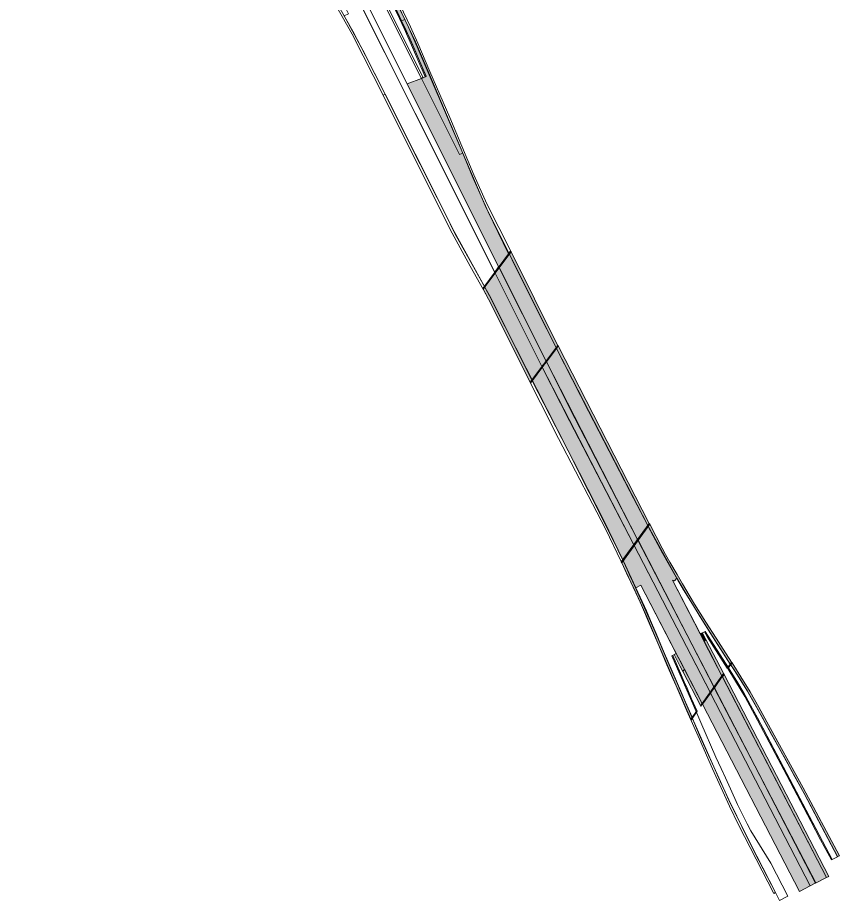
# Model space of a CAD drawing. Extents: x 2356431 to 2371438, y 6972864 to 6982525.
# Drawn here: x 2370633.1 to 2370779.7, y 6981233.4 to 6981390.9 of the extents above; entities that cross this region are included whole.
import ezdxf

# ---------------------------------------------------------------- set-up
doc = ezdxf.new("R2010")
doc.units = 0
doc.header["$LTSCALE"] = 5.6
for name, color, linetype, lineweight in [('10', 7, 'Continuous', 13), ('11', 7, 'Continuous', 13), ('12', 7, 'Continuous', 13), ('13', 7, 'Continuous', 13)]:
    doc.layers.add(name, color=color, linetype=linetype, lineweight=lineweight)

msp = doc.modelspace()

# ---------------------------------------------------------------- hatches: boundary and pattern name
at = {"layer": '10'}
for points in [[(2370718.951, 6981346.411), (2370702.597, 6981379.132), (2370705.159, 6981380.044), (2370711.936, 6981366.507), (2370712.515, 6981366.756), (2370716.714, 6981356.962), (2370720.787, 6981348.864)], [(2370727.434, 6981329.493), (2370718.951, 6981346.411), (2370720.787, 6981348.864), (2370729.237, 6981331.901)], [(2370724.907, 6981326.097), (2370717.696, 6981340.531), (2370716.367, 6981342.958), (2370718.237, 6981345.456), (2370726.697, 6981328.527)], [(2370745.539, 6981300.27), (2370729.237, 6981331.901), (2370729.557, 6981332.338), (2370745.806, 6981300.649)], [(2370743.718, 6981297.777), (2370732.53, 6981319.444), (2370727.434, 6981329.493), (2370729.237, 6981331.901), (2370734.927, 6981320.686), (2370742.315, 6981306.424), (2370745.538, 6981300.27)], [(2370743.015, 6981296.838), (2370726.698, 6981328.527), (2370727.435, 6981329.493), (2370743.718, 6981297.777)], [(2370741.049, 6981294.182), (2370737.73, 6981301.044), (2370733.329, 6981309.679), (2370724.907, 6981326.097), (2370726.697, 6981328.527), (2370731.571, 6981318.947), (2370743.014, 6981296.837)], [(2370757.427, 6981271.339), (2370743.718, 6981297.777), (2370745.538, 6981300.27), (2370750.728, 6981290.911), (2370750.31, 6981290.409), (2370749.937, 6981290.53), (2370756.404, 6981278.031), (2370758.779, 6981273.325)], [(2370755.282, 6981268.412), (2370744.303, 6981289.661), (2370743.382, 6981289.19), (2370741.049, 6981294.182), (2370743.014, 6981296.837), (2370756.702, 6981270.405)], [(2370779.411, 6981241.198), (2370773.41, 6981252.491), (2370765.731, 6981266.51), (2370763.228, 6981270.908), (2370761.447, 6981273.776), (2370760.341, 6981275.45), (2370760.565, 6981275.766), (2370762.14, 6981273.297), (2370763.804, 6981270.596), (2370765.361, 6981267.893), (2370766.777, 6981265.283), (2370773.288, 6981253.499), (2370779.715, 6981241.357)], [(2370778.293, 6981240.604), (2370776.38, 6981244.182), (2370774.623, 6981247.515), (2370770.317, 6981255.697), (2370765.104, 6981265.561), (2370762.833, 6981269.776), (2370761.205, 6981272.527), (2370759.81, 6981274.763), (2370759.914, 6981274.894), (2370761.721, 6981272.003), (2370763.28, 6981269.326), (2370765.117, 6981265.956), (2370778.444, 6981240.671)], [(2370775.487, 6981236.487), (2370757.427, 6981271.339), (2370758.779, 6981273.325), (2370777.407, 6981237.476)], [(2370777.409, 6981237.476), (2370758.89, 6981273.262), (2370759.153, 6981273.733), (2370777.824, 6981237.668)], [(2370774.502, 6981235.989), (2370756.727, 6981270.397), (2370757.396, 6981271.308), (2370775.499, 6981236.498)], [(2370772.627, 6981234.964), (2370755.278, 6981268.419), (2370756.707, 6981270.395), (2370774.537, 6981235.973)]]:
    msp.add_hatch(color=256, dxfattribs=at).paths.add_polyline_path(points)
at = {"layer": '12'}
for points in [[(2370716.067, 6981342.583), (2370721.047, 6981349.232), (2370721.155, 6981349.15), (2370716.138, 6981342.453)], [(2370721.134, 6981349.122), (2370729.502, 6981332.378), (2370729.449, 6981332.418), (2370729.167, 6981332.044), (2370725.867, 6981338.632), (2370723.796, 6981342.788), (2370721.34, 6981347.686), (2370720.833, 6981348.721)], [(2370719.027, 6981346.311), (2370718.297, 6981345.335), (2370726.649, 6981328.672), (2370727.372, 6981329.642)], [(2370724.534, 6981325.859), (2370724.836, 6981326.261), (2370717.497, 6981340.923), (2370716.432, 6981342.848), (2370716.138, 6981342.453), (2370717.103, 6981340.705)], [(2370724.588, 6981325.706), (2370724.534, 6981325.859), (2370729.449, 6981332.418), (2370729.556, 6981332.338)], [(2370740.81, 6981293.801), (2370745.784, 6981300.632), (2370745.894, 6981300.553), (2370740.876, 6981293.662)], [(2370745.874, 6981300.526), (2370748.083, 6981296.259), (2370748.701, 6981295.131), (2370749.486, 6981293.737), (2370750.748, 6981291.56), (2370751.72, 6981289.895), (2370752.902, 6981287.88), (2370753.879, 6981286.272), (2370754.878, 6981284.657), (2370755.91, 6981283.041), (2370757.709, 6981280.203), (2370758.966, 6981278.207), (2370760.461, 6981275.91), (2370760.513, 6981275.832), (2370760.458, 6981275.871), (2370760.245, 6981275.573), (2370756.394, 6981281.596), (2370754.888, 6981283.978), (2370753.488, 6981286.254), (2370751.916, 6981288.83), (2370750.837, 6981290.669), (2370749.411, 6981293.141), (2370748.172, 6981295.365), (2370746.905, 6981297.663), (2370745.584, 6981300.133)], [(2370756.991, 6981271.031), (2370757.344, 6981271.524), (2370743.798, 6981297.688), (2370743.086, 6981296.7), (2370756.637, 6981270.531)], [(2370753.193, 6981265.723), (2370752.253, 6981267.859), (2370751.221, 6981270.256), (2370750.025, 6981272.984), (2370748.94, 6981275.454), (2370748.076, 6981277.476), (2370745.347, 6981283.969), (2370743.257, 6981288.594), (2370741.745, 6981291.802), (2370740.876, 6981293.662), (2370741.118, 6981293.99), (2370741.907, 6981292.318), (2370742.283, 6981291.518), (2370744.395, 6981286.961), (2370747.033, 6981281.008), (2370748.14, 6981278.264), (2370749.358, 6981275.415), (2370750.342, 6981273.172), (2370751.332, 6981270.895), (2370752.255, 6981268.778), (2370753.44, 6981266.084)], [(2370755.916, 6981279.959), (2370755.305, 6981281.143), (2370754.901, 6981280.938), (2370755.617, 6981279.536)], [(2370759.725, 6981274.847), (2370756.216, 6981280.371), (2370755.627, 6981281.315), (2370755.779, 6981281.392), (2370759.878, 6981274.985)], [(2370755.916, 6981279.959), (2370759.101, 6981273.832), (2370759.03, 6981273.878), (2370758.745, 6981273.471), (2370755.617, 6981279.536)], [(2370751.378, 6981273.937), (2370749.986, 6981277.126), (2370749.828, 6981277.043), (2370754.168, 6981267.091), (2370754.259, 6981267.117), (2370754.329, 6981267.185), (2370753.36, 6981269.385), (2370752.538, 6981271.281), (2370752.041, 6981272.417)], [(2370752.059, 6981274.657), (2370751.656, 6981275.462), (2370750.625, 6981277.462), (2370750.223, 6981277.252), (2370751.245, 6981275.266), (2370751.77, 6981274.263)], [(2370759.834, 6981274.768), (2370760.568, 6981275.792), (2370760.458, 6981275.871), (2370759.725, 6981274.847)], [(2370755.221, 6981268.558), (2370752.059, 6981274.657), (2370751.77, 6981274.263), (2370754.94, 6981268.155)], [(2370755.022, 6981268.051), (2370759.14, 6981273.798), (2370759.03, 6981273.878), (2370754.912, 6981268.129)], [(2370753.256, 6981265.579), (2370754.372, 6981267.147), (2370754.267, 6981267.226), (2370753.193, 6981265.723)]]:
    msp.add_hatch(color=256, dxfattribs=at).paths.add_polyline_path(points)
at = {"layer": '13'}
for points in [[(2370700.238, 6981394.611), (2370697.614, 6981399.843), (2370695.254, 6981404.55), (2370694.014, 6981407.064), (2370692.836, 6981409.407), (2370691.835, 6981411.429), (2370691.514, 6981412.076), (2370690.303, 6981414.485), (2370689.976, 6981415.152), (2370687.531, 6981420.057), (2370686.591, 6981422.038), (2370685.651, 6981424.179), (2370684.436, 6981427.118), (2370683.842, 6981426.896), (2370684.455, 6981425.392), (2370685.375, 6981423.241), (2370687.006, 6981419.729), (2370687.938, 6981417.809), (2370690.438, 6981412.825), (2370693.019, 6981407.625), (2370695.016, 6981403.642), (2370697.438, 6981398.777), (2370698.514, 6981396.632), (2370700.437, 6981392.791), (2370701.604, 6981390.355), (2370702.199, 6981390.6)], [(2370701.604, 6981390.355), (2370702.258, 6981388.952), (2370703.103, 6981387.119), (2370703.579, 6981385.997), (2370705.964, 6981380.447), (2370705.159, 6981380.044), (2370711.936, 6981366.507), (2370712.515, 6981366.756), (2370706.514, 6981380.752), (2370704.394, 6981385.706), (2370702.848, 6981389.209), (2370702.199, 6981390.6)]]:
    msp.add_hatch(color=256, dxfattribs=at).paths.add_polyline_path(points)

# ---------------------------------------------------------------- linework, layer by layer
at = {"layer": '10'}
for points in [[(2370705.164, 6981380.094), (2370679.27, 6981431.765), (2370669.306, 6981451.714), (2370666.514, 6981458.792), (2370662.104, 6981470.03), (2370651.409, 6981497.264), (2370650.41, 6981499.836), (2370649.137, 6981502.75), (2370648.242, 6981504.783), (2370643.742, 6981516.916), (2370643.142, 6981518.131), (2370643.005, 6981519.072), (2370643.967, 6981517.149), (2370648.728, 6981504.503), (2370651.195, 6981498.828), (2370652.032, 6981496.667), (2370662.879, 6981468.94), (2370669.696, 6981451.666), (2370677.395, 6981436.275), (2370705.449, 6981380.245)], [(2370718.237, 6981345.494), (2370633.082, 6981515.593), (2370634.696, 6981516.391), (2370639.809, 6981505.853), (2370658.83, 6981466.492), (2370668.421, 6981447.453), (2370718.891, 6981346.454)], [(2370702.597, 6981379.132), (2370693.495, 6981397.315), (2370659.347, 6981465.531), (2370652.582, 6981479.445), (2370656.004, 6981478.561), (2370660.564, 6981469.282), (2370661.676, 6981466.908), (2370666.164, 6981457.945), (2370666.728, 6981458.199), (2370669.308, 6981451.664), (2370705.159, 6981380.044)], [(2370705.786, 6981380.365), (2370703.375, 6981386.036), (2370702.069, 6981388.971), (2370700.81, 6981391.66), (2370697.297, 6981398.682), (2370687.841, 6981417.62), (2370686.867, 6981419.616), (2370685.525, 6981422.484), (2370684.414, 6981425.078), (2370683.674, 6981426.83), (2370683.848, 6981426.879), (2370684.919, 6981424.304), (2370686.371, 6981421.047), (2370687.914, 6981417.825), (2370700.501, 6981392.648), (2370701.488, 6981390.588), (2370702.418, 6981388.62), (2370703.347, 6981386.517), (2370704.41, 6981384.057), (2370705.954, 6981380.463)], [(2370720.637, 6981348.928), (2370717.072, 6981356.272), (2370714.339, 6981362.386), (2370711.913, 6981368.195), (2370706.264, 6981381.469), (2370704.067, 6981386.636), (2370701.051, 6981393.008), (2370692.127, 6981410.796), (2370688.504, 6981418.152), (2370686.143, 6981423.247), (2370684.458, 6981427.217), (2370684.8, 6981427.24), (2370687.124, 6981421.825), (2370688.929, 6981418.11), (2370701.335, 6981393.139), (2370703.201, 6981389.305), (2370704.516, 6981386.347), (2370706.636, 6981381.331), (2370710.181, 6981373.139), (2370714.483, 6981362.886), (2370716.799, 6981357.682), (2370721.062, 6981349.276)], [(2370716.367, 6981342.958), (2370710.97, 6981352.753), (2370701.902, 6981370.796), (2370697.634, 6981379.289), (2370696.774, 6981381.012), (2370694.677, 6981385.12), (2370691.365, 6981391.258), (2370692.097, 6981391.615), (2370687.282, 6981401.282), (2370689.697, 6981402.491), (2370698.616, 6981384.671), (2370718.237, 6981345.456)], [(2370718.951, 6981346.411), (2370702.597, 6981379.132), (2370705.159, 6981380.044), (2370711.936, 6981366.507), (2370712.515, 6981366.756), (2370716.714, 6981356.962), (2370720.787, 6981348.864)], [(2370767.996, 6981234.625), (2370768.318, 6981234.791), (2370764.644, 6981241.864), (2370759.988, 6981251.293), (2370758.477, 6981254.59), (2370754.906, 6981262.61), (2370751.589, 6981270.309), (2370746.043, 6981283.236), (2370741.528, 6981293.18), (2370738.824, 6981298.76), (2370731.351, 6981313.633), (2370720.051, 6981335.748), (2370717.289, 6981341.305), (2370715.876, 6981343.883), (2370711.104, 6981352.437), (2370709.384, 6981355.966), (2370698.642, 6981377.256), (2370698.284, 6981377.072), (2370702.338, 6981368.95), (2370710.601, 6981352.492), (2370713.84, 6981346.576), (2370716.729, 6981341.387), (2370719.072, 6981336.775), (2370726.365, 6981322.209), (2370729.626, 6981315.851), (2370735.668, 6981304.164), (2370737.964, 6981299.732), (2370740.77, 6981293.865), (2370744.229, 6981286.508), (2370746.129, 6981282.053), (2370748.666, 6981276.138), (2370752.507, 6981267.245), (2370754.747, 6981262.173), (2370757.074, 6981256.89), (2370760.123, 6981250.198), (2370761.725, 6981246.856)], [(2370727.434, 6981329.493), (2370718.951, 6981346.411), (2370720.787, 6981348.864), (2370729.237, 6981331.901)], [(2370724.907, 6981326.097), (2370717.696, 6981340.531), (2370716.367, 6981342.958), (2370718.237, 6981345.456), (2370726.697, 6981328.527)], [(2370745.539, 6981300.27), (2370729.237, 6981331.901), (2370729.557, 6981332.338), (2370745.806, 6981300.649)], [(2370743.718, 6981297.777), (2370732.53, 6981319.444), (2370727.434, 6981329.493), (2370729.237, 6981331.901), (2370734.927, 6981320.686), (2370742.315, 6981306.424), (2370745.538, 6981300.27)], [(2370743.015, 6981296.838), (2370726.698, 6981328.527), (2370727.435, 6981329.493), (2370743.718, 6981297.777)], [(2370741.049, 6981294.182), (2370737.73, 6981301.044), (2370733.329, 6981309.679), (2370724.907, 6981326.097), (2370726.697, 6981328.527), (2370731.571, 6981318.947), (2370743.014, 6981296.837)], [(2370757.427, 6981271.339), (2370743.718, 6981297.777), (2370745.538, 6981300.27), (2370750.728, 6981290.911), (2370750.31, 6981290.409), (2370749.937, 6981290.53), (2370756.404, 6981278.031), (2370758.779, 6981273.325)], [(2370755.282, 6981268.412), (2370744.303, 6981289.661), (2370743.382, 6981289.19), (2370741.049, 6981294.182), (2370743.014, 6981296.837), (2370756.702, 6981270.405)], [(2370779.411, 6981241.198), (2370773.41, 6981252.491), (2370765.731, 6981266.51), (2370763.228, 6981270.908), (2370761.447, 6981273.776), (2370760.341, 6981275.45), (2370760.565, 6981275.766), (2370762.14, 6981273.297), (2370763.804, 6981270.596), (2370765.361, 6981267.893), (2370766.777, 6981265.283), (2370773.288, 6981253.499), (2370779.715, 6981241.357)], [(2370778.293, 6981240.604), (2370776.38, 6981244.182), (2370774.623, 6981247.515), (2370770.317, 6981255.697), (2370765.104, 6981265.561), (2370762.833, 6981269.776), (2370761.205, 6981272.527), (2370759.81, 6981274.763), (2370759.914, 6981274.894), (2370761.721, 6981272.003), (2370763.28, 6981269.326), (2370765.117, 6981265.956), (2370778.444, 6981240.671)], [(2370775.487, 6981236.487), (2370757.427, 6981271.339), (2370758.779, 6981273.325), (2370777.407, 6981237.476)], [(2370777.409, 6981237.476), (2370758.89, 6981273.262), (2370759.153, 6981273.733), (2370777.824, 6981237.668)], [(2370774.502, 6981235.989), (2370756.727, 6981270.397), (2370757.396, 6981271.308), (2370775.499, 6981236.498)], [(2370772.627, 6981234.964), (2370755.278, 6981268.419), (2370756.707, 6981270.395), (2370774.537, 6981235.973)]]:
    msp.add_lwpolyline(points, close=True, dxfattribs=at)
msp.add_lwpolyline([(2370689.629, 6981394.331), (2370692.868, 6981388.519), (2370695.156, 6981384.149), (2370698.642, 6981377.256), (2370698.284, 6981377.072), (2370694.738, 6981384.1), (2370692.802, 6981387.964), (2370688.992, 6981394.755)], dxfattribs=at)
at = {"layer": '11'}
for points in [[(2370779.405, 6981241.172), (2370775.996, 6981247.599), (2370773.371, 6981252.613), (2370771.8, 6981255.426), (2370770.324, 6981258.102), (2370768.896, 6981260.682), (2370767.614, 6981263.024), (2370766.834, 6981264.427), (2370765.412, 6981267.066), (2370764.508, 6981268.673), (2370763.322, 6981270.743), (2370761.871, 6981273.056), (2370760.692, 6981274.905), (2370760.36, 6981275.369), (2370758.385, 6981278.439), (2370757.002, 6981280.622), (2370754.973, 6981283.823), (2370752.366, 6981288.082), (2370750.728, 6981290.911), (2370750.31, 6981290.409), (2370749.937, 6981290.53), (2370754.901, 6981280.938), (2370755.779, 6981281.392), (2370759.943, 6981274.878), (2370761.416, 6981272.518), (2370762.717, 6981270.327), (2370763.469, 6981268.996), (2370765.074, 6981266.028), (2370766.035, 6981264.183), (2370767.184, 6981261.994), (2370769.368, 6981257.842), (2370771.255, 6981254.306), (2370773.813, 6981249.426), (2370776.112, 6981245.071), (2370778.431, 6981240.676)], [(2370743.382, 6981289.19), (2370744.303, 6981289.661), (2370750.625, 6981277.462), (2370749.828, 6981277.043), (2370750.513, 6981275.454), (2370751.665, 6981272.858), (2370753.743, 6981268.063), (2370755.006, 6981265.165), (2370757.692, 6981258.98), (2370758.636, 6981256.901), (2370759.372, 6981255.242), (2370760.278, 6981253.291), (2370761.569, 6981250.532), (2370762.625, 6981248.351), (2370763.279, 6981247.033), (2370763.929, 6981245.783), (2370767.475, 6981240.017), (2370770.495, 6981234.119), (2370769.043, 6981233.401), (2370768.286, 6981234.903), (2370764.983, 6981241.315), (2370763.118, 6981244.969), (2370761.409, 6981248.396), (2370759.979, 6981251.335), (2370759.334, 6981252.753), (2370758.444, 6981254.676), (2370757.29, 6981257.246), (2370755.949, 6981260.296), (2370754.588, 6981263.415), (2370753.477, 6981265.967), (2370752.155, 6981268.994), (2370751.523, 6981270.419), (2370749.901, 6981274.163), (2370748.087, 6981278.375), (2370746.589, 6981281.943), (2370745.281, 6981285.042)]]:
    msp.add_lwpolyline(points, close=True, dxfattribs=at)
at = {"layer": '12'}
for points in [[(2370716.067, 6981342.583), (2370721.047, 6981349.232), (2370721.155, 6981349.15), (2370716.138, 6981342.453)], [(2370721.134, 6981349.122), (2370729.502, 6981332.378), (2370729.449, 6981332.418), (2370729.167, 6981332.044), (2370725.867, 6981338.632), (2370723.796, 6981342.788), (2370721.34, 6981347.686), (2370720.833, 6981348.721)], [(2370719.027, 6981346.311), (2370718.297, 6981345.335), (2370726.649, 6981328.672), (2370727.372, 6981329.642)], [(2370724.534, 6981325.859), (2370724.836, 6981326.261), (2370717.497, 6981340.923), (2370716.432, 6981342.848), (2370716.138, 6981342.453), (2370717.103, 6981340.705)], [(2370724.588, 6981325.706), (2370724.534, 6981325.859), (2370729.449, 6981332.418), (2370729.556, 6981332.338)], [(2370740.81, 6981293.801), (2370745.784, 6981300.632), (2370745.894, 6981300.553), (2370740.876, 6981293.662)], [(2370745.874, 6981300.526), (2370748.083, 6981296.259), (2370748.701, 6981295.131), (2370749.486, 6981293.737), (2370750.748, 6981291.56), (2370751.72, 6981289.895), (2370752.902, 6981287.88), (2370753.879, 6981286.272), (2370754.878, 6981284.657), (2370755.91, 6981283.041), (2370757.709, 6981280.203), (2370758.966, 6981278.207), (2370760.461, 6981275.91), (2370760.513, 6981275.832), (2370760.458, 6981275.871), (2370760.245, 6981275.573), (2370756.394, 6981281.596), (2370754.888, 6981283.978), (2370753.488, 6981286.254), (2370751.916, 6981288.83), (2370750.837, 6981290.669), (2370749.411, 6981293.141), (2370748.172, 6981295.365), (2370746.905, 6981297.663), (2370745.584, 6981300.133)], [(2370756.991, 6981271.031), (2370757.344, 6981271.524), (2370743.798, 6981297.688), (2370743.086, 6981296.7), (2370756.637, 6981270.531)], [(2370753.193, 6981265.723), (2370752.253, 6981267.859), (2370751.221, 6981270.256), (2370750.025, 6981272.984), (2370748.94, 6981275.454), (2370748.076, 6981277.476), (2370745.347, 6981283.969), (2370743.257, 6981288.594), (2370741.745, 6981291.802), (2370740.876, 6981293.662), (2370741.118, 6981293.99), (2370741.907, 6981292.318), (2370742.283, 6981291.518), (2370744.395, 6981286.961), (2370747.033, 6981281.008), (2370748.14, 6981278.264), (2370749.358, 6981275.415), (2370750.342, 6981273.172), (2370751.332, 6981270.895), (2370752.255, 6981268.778), (2370753.44, 6981266.084)], [(2370755.916, 6981279.959), (2370755.305, 6981281.143), (2370754.901, 6981280.938), (2370755.617, 6981279.536)], [(2370759.725, 6981274.847), (2370756.216, 6981280.371), (2370755.627, 6981281.315), (2370755.779, 6981281.392), (2370759.878, 6981274.985)], [(2370755.916, 6981279.959), (2370759.101, 6981273.832), (2370759.03, 6981273.878), (2370758.745, 6981273.471), (2370755.617, 6981279.536)], [(2370751.378, 6981273.937), (2370749.986, 6981277.126), (2370749.828, 6981277.043), (2370754.168, 6981267.091), (2370754.259, 6981267.117), (2370754.329, 6981267.185), (2370753.36, 6981269.385), (2370752.538, 6981271.281), (2370752.041, 6981272.417)], [(2370752.059, 6981274.657), (2370751.656, 6981275.462), (2370750.625, 6981277.462), (2370750.223, 6981277.252), (2370751.245, 6981275.266), (2370751.77, 6981274.263)], [(2370759.834, 6981274.768), (2370760.568, 6981275.792), (2370760.458, 6981275.871), (2370759.725, 6981274.847)], [(2370755.221, 6981268.558), (2370752.059, 6981274.657), (2370751.77, 6981274.263), (2370754.94, 6981268.155)], [(2370755.022, 6981268.051), (2370759.14, 6981273.798), (2370759.03, 6981273.878), (2370754.912, 6981268.129)], [(2370753.256, 6981265.579), (2370754.372, 6981267.147), (2370754.267, 6981267.226), (2370753.193, 6981265.723)]]:
    msp.add_lwpolyline(points, close=True, dxfattribs=at)
at = {"layer": '13'}
msp.add_lwpolyline([(2370700.437, 6981392.791), (2370701.604, 6981390.355), (2370702.199, 6981390.6), (2370700.238, 6981394.611)], dxfattribs=at)
msp.add_lwpolyline([(2370701.604, 6981390.355), (2370702.258, 6981388.952), (2370703.103, 6981387.119), (2370703.579, 6981385.997), (2370705.964, 6981380.447), (2370705.159, 6981380.044), (2370711.936, 6981366.507), (2370712.515, 6981366.756), (2370706.514, 6981380.752), (2370704.394, 6981385.706), (2370702.848, 6981389.209), (2370702.199, 6981390.6)], close=True, dxfattribs=at)

doc.saveas('drawing.dxf')
